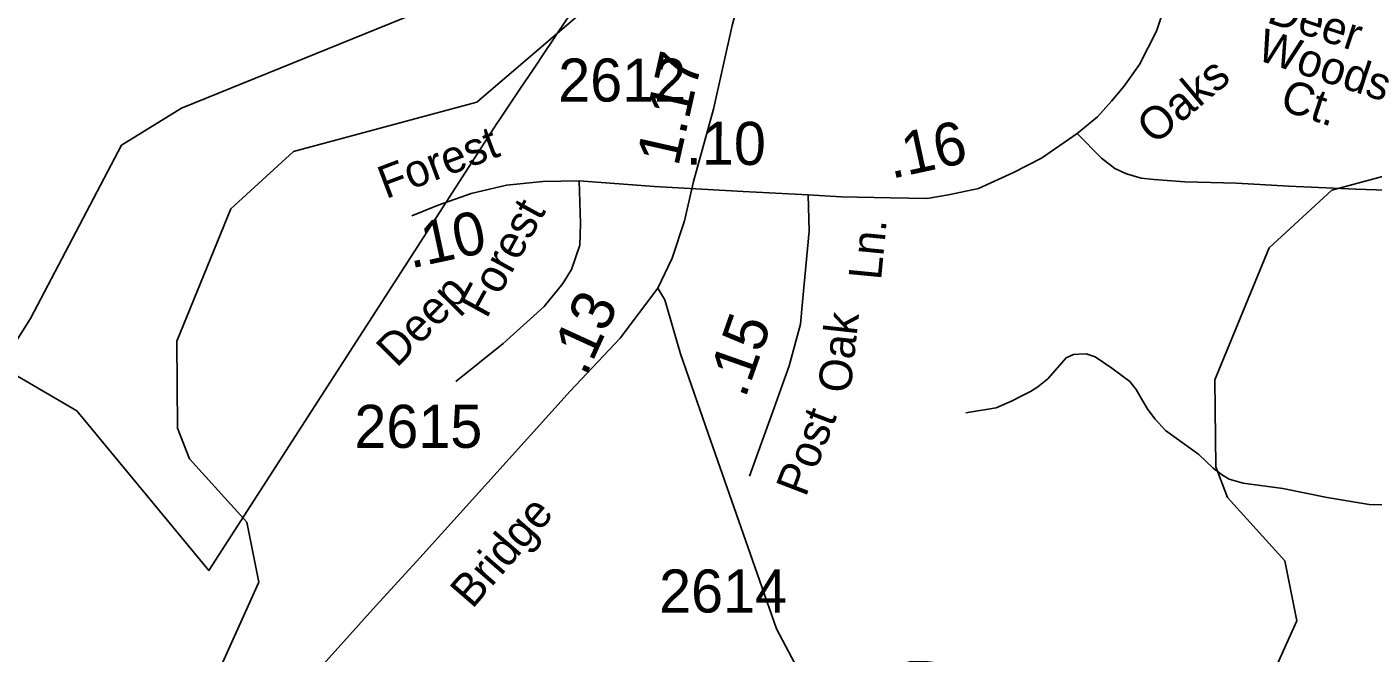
# Model space of a CAD drawing. Extents: x 2169602 to 2449496, y 721995 to 810662.
# Drawn here: x 2413334 to 2417245, y 768646 to 770465 of the extents above; entities that cross this region are included whole.
import ezdxf

# ---------------------------------------------------------------- set-up
doc = ezdxf.new("R2010")
doc.units = 0
doc.layers.add('Default', color=7, linetype='Continuous')

msp = doc.modelspace()

# ---------------------------------------------------------------- linework, layer by layer
at = {"layer": 'Default'}
for points in [[(2414142.6, 768554.9), (2414347.9, 768784.1), (2414475.3, 768922.7), (2414672.9, 769141.6), (2414911.5, 769406.7), (2415056.9, 769560.7), (2415166.3, 769706.1), (2415208.2, 769793.3), (2415244.2, 769901.1), (2415270.7, 770015.7), (2415328, 770226.1), (2415382.7, 770468.9), (2415465.7, 770780.3), (2415489.6, 770848.7), (2415531.5, 770930.8), (2415638.4, 771125.8), (2415768.4, 771360.1), (2415855.7, 771490.1), (2415940.4, 771595.1), (2416307.6, 771959), (2416403.3, 772034.7)], [(2413539.4, 767641.1), (2413604.4, 767859.6), (2413876.5, 768451.1), (2413875.5, 768559.4), (2414007.6, 768851.9), (2413972.5, 769026.4), (2413805.6, 769210.3), (2413771.6, 769299.5), (2413769.5, 769552.2), (2413926.6, 769936), (2414108.5, 770102.8), (2414640.6, 770246.2), (2414955.5, 770515.3), (2415130.5, 770616.7), (2415254.5, 770660.1), (2415495.4, 770868.4), (2416050.5, 771463.9), (2416156.5, 771720.9), (2416289.6, 771849.4), (2416547.6, 771890.1), (2416630.6, 771934.3)], [(2416555.3, 767528.3), (2416620.3, 767746.8), (2416892.4, 768338.3), (2416891.4, 768446.5), (2417023.4, 768739), (2416988.3, 768913.6), (2416821.4, 769097.5), (2416787.4, 769186.7), (2416785.3, 769439.3), (2416942.4, 769823.2), (2417124.3, 769990), (2417656.4, 770133.4), (2417971.4, 770402.5), (2418146.3, 770503.9), (2418270.3, 770547.3), (2418511.3, 770755.6), (2419066.3, 771351.1), (2419172.4, 771608.1), (2419305.4, 771736.6), (2419563.4, 771777.2), (2419646.4, 771821.5)], [(2410609.2, 768375.7), (2410985.5, 768448.9), (2411209.4, 768523.1), (2412116.3, 768678.4), (2412483.4, 768697.2), (2412632.4, 768907.4), (2412897.4, 769092.2), (2413212.3, 769410.5), (2413344.4, 769617.8), (2413608.3, 770120.8), (2413782.4, 770228.8), (2414530.4, 770531.7), (2415011.5, 770961.5), (2415250.4, 771310.9), (2415374.4, 771613.4)], [(2416787.3, 770912.8), (2416718.6, 770770.3), (2416658.8, 770584.6), (2416615.5, 770452.3), (2416565.9, 770355.6), (2416520.1, 770292), (2416484.5, 770248.8), (2416443.8, 770203), (2416385.3, 770154.7)], [(2415072, 770798.1), (2415063.5, 770782.5), (2415055.5, 770764.9), (2415030.2, 770710.1), (2415006.5, 770658.1), (2414982.7, 770606.6), (2414980.2, 770602.7), (2414945.5, 770551.1), (2414911.2, 770500.1), (2414876.2, 770448), (2414858, 770420.7), (2414841.2, 770395.8), (2414805.2, 770342.1), (2414767.7, 770286.3), (2414729.2, 770228.9), (2414703.5, 770190.8), (2414701, 770186.7), (2413862.7, 768885.4), (2413478.7, 769349.6), (2413242.7, 769486.9)], [(2415072, 770798.1), (2415063.5, 770782.5), (2415055.5, 770764.9), (2415030.2, 770710.1), (2415006.5, 770658.1), (2414982.7, 770606.6), (2414980.2, 770602.7), (2414945.5, 770551.1), (2414911.2, 770500.1), (2414876.2, 770448), (2414858, 770420.7), (2414841.2, 770395.8), (2414805.2, 770342.1), (2414767.7, 770286.3), (2414729.2, 770228.9), (2414703.5, 770190.8), (2414701, 770186.7), (2413862.7, 768885.4), (2413478.7, 769349.6), (2413242.7, 769486.9)], [(2416385.3, 770154.7), (2416281, 770083.4), (2416200.2, 770041.4), (2416098.5, 769995.7), (2416010.7, 769976.6), (2415949.6, 769966.4), (2415842.8, 769967.7), (2415699.1, 769971.5), (2415603, 769976.6)], [(2416385.3, 770154.7), (2416455.9, 770083.4), (2416494.1, 770052.9), (2416528.4, 770037.6), (2416570.4, 770024.9), (2416608.5, 770021.1), (2416697.6, 770014.7), (2416847.7, 770010.9), (2417000.3, 770002), (2417194.3, 769993.1), (2417436, 769985.5), (2417689.8, 769971.5), (2417948, 769960), (2418245, 769946), (2418522.9, 769933.3), (2418901.3, 769914.2)], [(2414937.8, 770017.3), (2414832.2, 770015.3), (2414727.1, 770004.6), (2414624.8, 769980.4), (2414528.2, 769947.3), (2414451.8, 769915.5)], [(2414937.8, 770017.3), (2414942.2, 769893.9), (2414939.7, 769830.3), (2414915.5, 769760.3), (2414890.7, 769719.6), (2414836, 769652.2), (2414717.1, 769545.4), (2414579.7, 769434.7)], [(2415603, 769976.6), (2415414.1, 769986.8), (2415157.2, 770000.7), (2414937.8, 770017.3)], [(2415603, 769976.6), (2415606.5, 769871), (2415587.1, 769666.2), (2415580.8, 769601.3), (2415548.3, 769480.5), (2415500, 769344.4), (2415468.2, 769256.6), (2415432.6, 769159.9)], [(2415166.3, 769706.1), (2415186.9, 769671.9), (2415233, 769514.5), (2415321.1, 769261.3), (2415421.2, 768974), (2415511, 768715.7), (2415582, 768582.3), (2415611.1, 768551.5), (2415638.4, 768542.9), (2415677.8, 768548.1), (2415773.6, 768575.4), (2415871.1, 768611.4), (2415898.4, 768619.9), (2415922.4, 768621.6), (2415951.5, 768619.9), (2416009.6, 768613.1)], [(2417277.2, 769076.1), (2417233.4, 769077.3), (2417111, 769098), (2416982.2, 769123.7), (2416867.5, 769139.2), (2416826.3, 769150.8), (2416807, 769162.4), (2416779.9, 769183), (2416738.7, 769222.9), (2416641.4, 769292.5), (2416611.8, 769324.7), (2416589.9, 769353.1), (2416571.8, 769384), (2416556.4, 769411), (2416538.3, 769434.2), (2416485.5, 769472.9), (2416437.2, 769506.4), (2416411.4, 769515.4), (2416389.5, 769514.1), (2416374.1, 769512.8), (2416353.4, 769503.8), (2416327.7, 769474.2), (2416299.3, 769442), (2416271, 769418.8), (2416249.1, 769405.9), (2416222, 769391.7), (2416196.3, 769378.8), (2416149.9, 769358.2), (2416061, 769344)]]:
    msp.add_lwpolyline(points, dxfattribs=at)

# ---------------------------------------------------------------- texts
for s, height, rotation, p in [('Deer', 95, 341.7249, (2416932.4, 770478.8)), ('Woods', 95, 341.7249, (2416901.9, 770370.9)), ('1.17', 125, 77.3004, (2415225.7, 770056.6)), ('Oaks', 95, 40.1764, (2416609.5, 770119.7)), ('Ct.', 95, 341.7249, (2416970, 770225.4)), ('Forest', 95, 20.6191, (2414376.3, 769964.1)), ('.10', 125, 359.6667, (2415247.9, 770064.8)), ('.16', 125, 12.2648, (2415845.1, 770023)), ('.10', 125, 12.1176, (2414448.5, 769762.7)), ('Forest', 95, 61.1951, (2414669, 769614.5)), ('Ln.', 95, 84.4657, (2415815, 769727.2)), ('Deep', 95, 45.3896, (2414408, 769472.4)), ('.13', 125, 65.4288, (2414957, 769446.6)), ('.15', 125, 70.5726, (2415420.4, 769383.1)), ('Oak', 95, 83.7412, (2415725.9, 769398.5)), ('Post', 95, 69.0209, (2415596.2, 769096.4)), ('Bridge', 95, 49.1328, (2414627.6, 768771.7))]:
    msp.add_text(s, height=height, rotation=rotation, dxfattribs=at).set_placement(p)
for s, p in [('2612', (2414877.2, 770247.8)), ('2615', (2414285, 769241.9)), ('2614', (2415170.3, 768763.5))]:
    msp.add_text(s, height=125, dxfattribs=at).set_placement(p)

doc.saveas('drawing.dxf')
